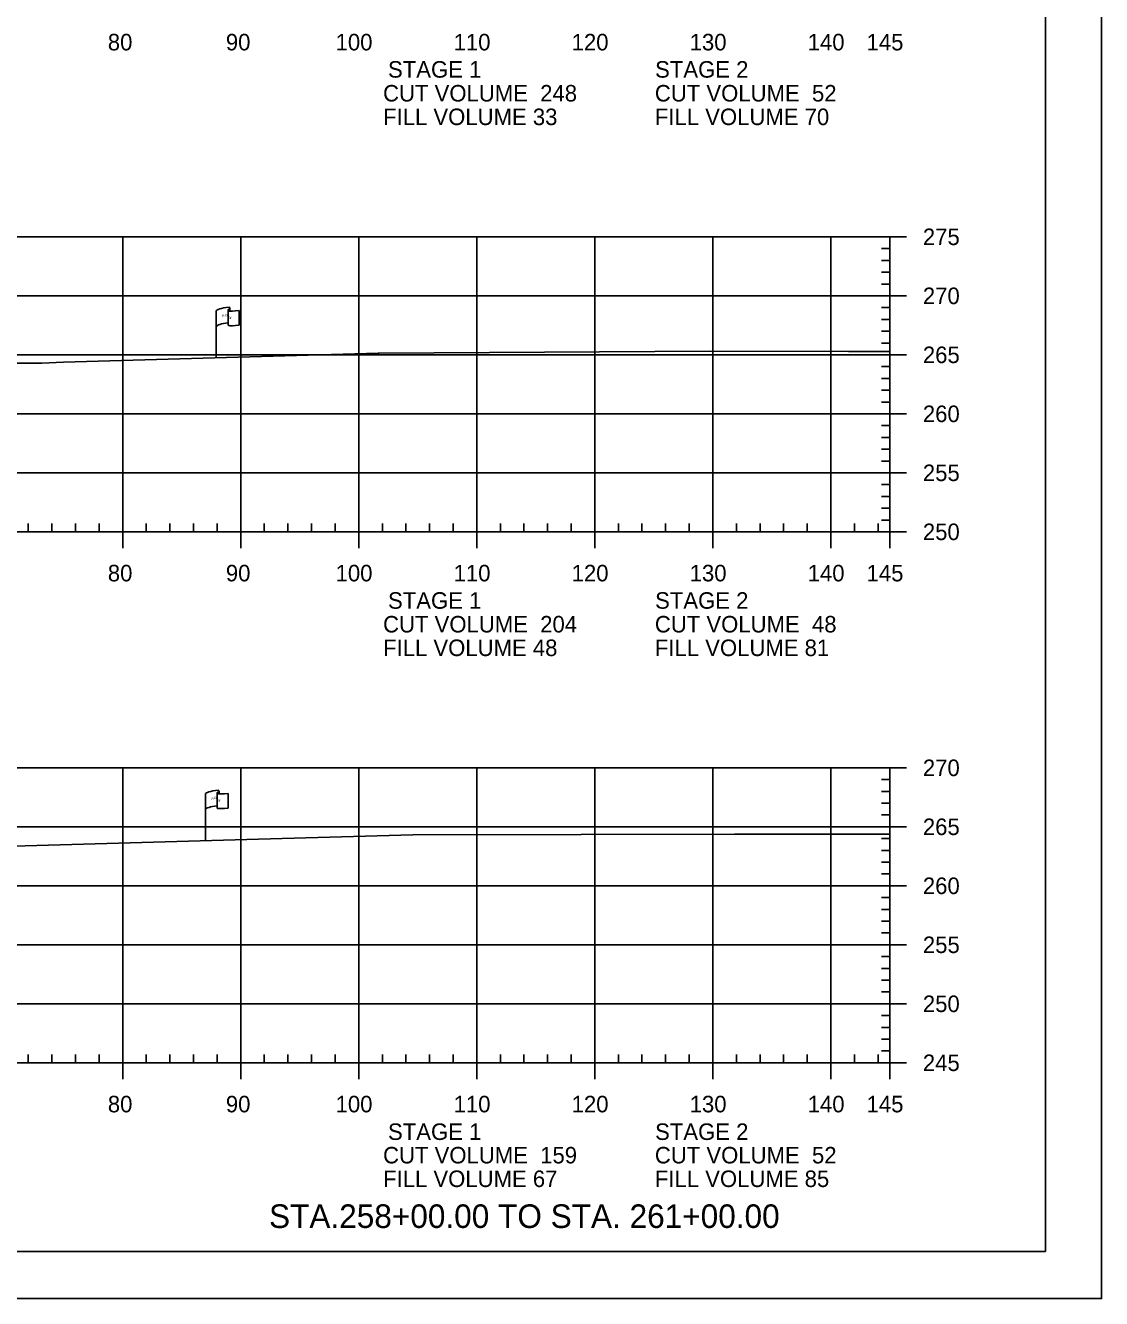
# Model space of a CAD drawing. Extents: x 1365647 to 1367999, y 387113 to 400173.
# Drawn here: x 1365965.9 to 1366057, y 394199.5 to 394307.4 of the extents above; entities that cross this region are included whole.
import ezdxf

# ---------------------------------------------------------------- set-up
doc = ezdxf.new("R2010")
doc.units = 0
for name, color, linetype in [('E_Existing ROW', 7, 'Continuous'), ('R_Axis', 7, 'Continuous'), ('R_Axis Annot', 7, 'Continuous'), ('R_Border', 7, 'Continuous'), ('R_Draft', 7, 'Continuous'), ('R_Exist Surface', 7, 'Continuous'), ('R_Grid', 7, 'Continuous'), ('R_No Plot', 7, 'Continuous')]:
    doc.layers.add(name, color=color, linetype=linetype)

msp = doc.modelspace()

# ---------------------------------------------------------------- linework, layer by layer
at = {"layer": 'E_Existing ROW'}
for p, q in [((1365983.18, 394283.48), (1365983.18, 394283.24)), ((1365982.02, 394279.27), (1365982.02, 394283.23)), ((1365983.02, 394283.32), (1365983.02, 394283.31)), ((1365983.02, 394283.31), (1365983.02, 394282.08)), ((1365983.95, 394283.28), (1365983.95, 394282.04)), ((1365982.09, 394242.39), (1365982.09, 394242.38)), ((1365982.26, 394242.55), (1365982.26, 394242.31)), ((1365981.1, 394238.35), (1365981.1, 394242.3)), ((1365982.09, 394242.38), (1365982.09, 394241.15)), ((1365983.03, 394242.36), (1365983.03, 394241.12))]:
    msp.add_line(p, q, dxfattribs=at)
for centre, radius, start, end in [((1365983.09, 394283.32), 0.078, 88.6458, 274.2828), ((1365983.11, 394283.48), 0.0783, 263.0712, 93.9564), ((1365983.1, 394282.08), 0.0783, 180, 273.9564), ((1365982.17, 394242.39), 0.078, 88.6458, 274.2828), ((1365982.18, 394242.55), 0.0783, 263.0712, 93.9564), ((1365982.17, 394241.15), 0.0783, 180, 273.9564)]:
    msp.add_arc(centre, radius, start, end, dxfattribs=at)
for centre, major_axis, ratio, start_param, end_param in [((1365983.6, 394283.27), (-1.58, -0.04), 0.19887, 5.030368, 6.283185), ((1365984.31, 394283.38), (-1.23, -0.13), 0.052933, 0.159456, 1.268315), ((1365983.6, 394281.95), (-1.58, -0.04), 0.19887, 5.083035, 6.194897), ((1365984.31, 394282.14), (-1.23, -0.13), 0.052933, 0.159456, 1.268315), ((1365982.68, 394242.34), (-1.58, -0.04), 0.19887, 5.030368, 6.283185), ((1365983.39, 394242.46), (-1.23, -0.13), 0.052933, 0.159456, 1.268315), ((1365982.67, 394241.02), (-1.58, -0.04), 0.19887, 5.083035, 6.194897), ((1365983.39, 394241.22), (-1.23, -0.13), 0.052933, 0.159456, 1.268315)]:
    msp.add_ellipse(centre, major_axis=major_axis, ratio=ratio, start_param=start_param, end_param=end_param, dxfattribs=at)
at = {"layer": 'R_Axis'}
for p, q in [((1366039.09, 394264.53), (1366039.09, 394289.53)), ((1366040.49, 394289.53), (1366039.09, 394289.53)), ((1366039.09, 394288.53), (1366038.39, 394288.53)), ((1366039.09, 394287.53), (1366038.39, 394287.53)), ((1366039.09, 394286.53), (1366038.39, 394286.53)), ((1366039.09, 394285.53), (1366038.39, 394285.53)), ((1366040.49, 394284.53), (1366039.09, 394284.53)), ((1366039.09, 394283.53), (1366038.39, 394283.53)), ((1366039.09, 394282.53), (1366038.39, 394282.53)), ((1366039.09, 394281.53), (1366038.39, 394281.53)), ((1366039.09, 394280.53), (1366038.39, 394280.53)), ((1366040.49, 394279.53), (1366039.09, 394279.53)), ((1366039.09, 394278.53), (1366038.39, 394278.53)), ((1366039.09, 394277.53), (1366038.39, 394277.53)), ((1366039.09, 394276.53), (1366038.39, 394276.53)), ((1366039.09, 394275.53), (1366038.39, 394275.53)), ((1366040.49, 394274.53), (1366039.09, 394274.53)), ((1366039.09, 394273.53), (1366038.39, 394273.53)), ((1366039.09, 394272.53), (1366038.39, 394272.53)), ((1366039.09, 394271.53), (1366038.39, 394271.53)), ((1366039.09, 394270.53), (1366038.39, 394270.53)), ((1366040.49, 394269.53), (1366039.09, 394269.53)), ((1366039.09, 394268.53), (1366038.39, 394268.53)), ((1366039.09, 394267.53), (1366038.39, 394267.53)), ((1366039.09, 394266.53), (1366038.39, 394266.53)), ((1365966.09, 394264.53), (1365966.09, 394265.23)), ((1365968.09, 394264.53), (1365968.09, 394265.23)), ((1365970.09, 394264.53), (1365970.09, 394265.23)), ((1365972.09, 394264.53), (1365972.09, 394265.23)), ((1365976.09, 394264.53), (1365976.09, 394265.23)), ((1365978.09, 394264.53), (1365978.09, 394265.23)), ((1365980.09, 394264.53), (1365980.09, 394265.23)), ((1365982.09, 394264.53), (1365982.09, 394265.23)), ((1365986.09, 394264.53), (1365986.09, 394265.23)), ((1365988.09, 394264.53), (1365988.09, 394265.23)), ((1365990.09, 394264.53), (1365990.09, 394265.23)), ((1365992.09, 394264.53), (1365992.09, 394265.23)), ((1365996.09, 394264.53), (1365996.09, 394265.23)), ((1365998.09, 394264.53), (1365998.09, 394265.23)), ((1366000.09, 394264.53), (1366000.09, 394265.23)), ((1366002.09, 394264.53), (1366002.09, 394265.23)), ((1366006.09, 394264.53), (1366006.09, 394265.23)), ((1366008.09, 394264.53), (1366008.09, 394265.23)), ((1366010.09, 394264.53), (1366010.09, 394265.23)), ((1366012.09, 394264.53), (1366012.09, 394265.23)), ((1366016.09, 394264.53), (1366016.09, 394265.23)), ((1366018.09, 394264.53), (1366018.09, 394265.23)), ((1366020.09, 394264.53), (1366020.09, 394265.23)), ((1366022.09, 394264.53), (1366022.09, 394265.23)), ((1366026.09, 394264.53), (1366026.09, 394265.23)), ((1366028.09, 394264.53), (1366028.09, 394265.23)), ((1366030.09, 394264.53), (1366030.09, 394265.23)), ((1366032.09, 394264.53), (1366032.09, 394265.23)), ((1366036.09, 394264.53), (1366036.09, 394265.23)), ((1366038.09, 394264.53), (1366038.09, 394265.23)), ((1366039.09, 394265.53), (1366038.39, 394265.53)), ((1365749.09, 394264.53), (1366039.09, 394264.53)), ((1365974.09, 394263.13), (1365974.09, 394264.53)), ((1365984.09, 394263.13), (1365984.09, 394264.53)), ((1365994.09, 394263.13), (1365994.09, 394264.53)), ((1366004.09, 394263.13), (1366004.09, 394264.53)), ((1366014.09, 394263.13), (1366014.09, 394264.53)), ((1366024.09, 394263.13), (1366024.09, 394264.53)), ((1366034.09, 394263.13), (1366034.09, 394264.53)), ((1366039.09, 394263.13), (1366039.09, 394264.53)), ((1366040.49, 394264.53), (1366039.09, 394264.53)), ((1366039.09, 394243.53), (1366038.39, 394243.53)), ((1366039.09, 394219.53), (1366039.09, 394244.53)), ((1366040.49, 394244.53), (1366039.09, 394244.53)), ((1366039.09, 394242.53), (1366038.39, 394242.53)), ((1366039.09, 394241.53), (1366038.39, 394241.53)), ((1366039.09, 394240.53), (1366038.39, 394240.53)), ((1366040.49, 394239.53), (1366039.09, 394239.53)), ((1366039.09, 394238.53), (1366038.39, 394238.53)), ((1366039.09, 394237.53), (1366038.39, 394237.53)), ((1366039.09, 394236.53), (1366038.39, 394236.53)), ((1366039.09, 394235.53), (1366038.39, 394235.53)), ((1366040.49, 394234.53), (1366039.09, 394234.53)), ((1366039.09, 394233.53), (1366038.39, 394233.53)), ((1366039.09, 394232.53), (1366038.39, 394232.53)), ((1366039.09, 394231.53), (1366038.39, 394231.53)), ((1366039.09, 394230.53), (1366038.39, 394230.53)), ((1366040.49, 394229.53), (1366039.09, 394229.53)), ((1366039.09, 394228.53), (1366038.39, 394228.53)), ((1366039.09, 394227.53), (1366038.39, 394227.53)), ((1366039.09, 394226.53), (1366038.39, 394226.53)), ((1366039.09, 394225.53), (1366038.39, 394225.53)), ((1366040.49, 394224.53), (1366039.09, 394224.53)), ((1366039.09, 394223.53), (1366038.39, 394223.53)), ((1366039.09, 394222.53), (1366038.39, 394222.53)), ((1366039.09, 394221.53), (1366038.39, 394221.53)), ((1365966.09, 394219.53), (1365966.09, 394220.23)), ((1365968.09, 394219.53), (1365968.09, 394220.23)), ((1365970.09, 394219.53), (1365970.09, 394220.23)), ((1365972.09, 394219.53), (1365972.09, 394220.23)), ((1365976.09, 394219.53), (1365976.09, 394220.23)), ((1365978.09, 394219.53), (1365978.09, 394220.23)), ((1365980.09, 394219.53), (1365980.09, 394220.23)), ((1365982.09, 394219.53), (1365982.09, 394220.23)), ((1365986.09, 394219.53), (1365986.09, 394220.23)), ((1365988.09, 394219.53), (1365988.09, 394220.23)), ((1365990.09, 394219.53), (1365990.09, 394220.23)), ((1365992.09, 394219.53), (1365992.09, 394220.23)), ((1365996.09, 394219.53), (1365996.09, 394220.23)), ((1365998.09, 394219.53), (1365998.09, 394220.23)), ((1366000.09, 394219.53), (1366000.09, 394220.23)), ((1366002.09, 394219.53), (1366002.09, 394220.23)), ((1366006.09, 394219.53), (1366006.09, 394220.23)), ((1366008.09, 394219.53), (1366008.09, 394220.23)), ((1366010.09, 394219.53), (1366010.09, 394220.23)), ((1366012.09, 394219.53), (1366012.09, 394220.23)), ((1366016.09, 394219.53), (1366016.09, 394220.23)), ((1366018.09, 394219.53), (1366018.09, 394220.23)), ((1366020.09, 394219.53), (1366020.09, 394220.23)), ((1366022.09, 394219.53), (1366022.09, 394220.23)), ((1366026.09, 394219.53), (1366026.09, 394220.23)), ((1366028.09, 394219.53), (1366028.09, 394220.23)), ((1366030.09, 394219.53), (1366030.09, 394220.23)), ((1366032.09, 394219.53), (1366032.09, 394220.23)), ((1366036.09, 394219.53), (1366036.09, 394220.23)), ((1366038.09, 394219.53), (1366038.09, 394220.23)), ((1366039.09, 394220.53), (1366038.39, 394220.53)), ((1365749.09, 394219.53), (1366039.09, 394219.53)), ((1365974.09, 394218.13), (1365974.09, 394219.53)), ((1365984.09, 394218.13), (1365984.09, 394219.53)), ((1365994.09, 394218.13), (1365994.09, 394219.53)), ((1366004.09, 394218.13), (1366004.09, 394219.53)), ((1366014.09, 394218.13), (1366014.09, 394219.53)), ((1366024.09, 394218.13), (1366024.09, 394219.53)), ((1366034.09, 394218.13), (1366034.09, 394219.53)), ((1366039.09, 394218.13), (1366039.09, 394219.53)), ((1366040.49, 394219.53), (1366039.09, 394219.53))]:
    msp.add_line(p, q, dxfattribs=at)
at = {"layer": 'R_Border'}
for q in [(1366052.27, 394408.99), (1365736.09, 394203.53)]:
    msp.add_line((1366052.27, 394203.53), q, dxfattribs=at)
at = {"layer": 'R_Exist Surface'}
for points in [[(1365965.11, 394278.83), (1365967.25, 394278.82), (1365969.08, 394278.92), (1365972.01, 394278.99), (1365995.73, 394279.66), (1365995.83, 394279.66), (1366023.83, 394279.83), (1366035.58, 394279.81), (1366039.09, 394279.8)], [(1365962.82, 394237.83), (1365985.6, 394238.48), (1365998.67, 394238.84), (1366012.95, 394238.87), (1366025.92, 394238.91), (1366039.09, 394238.91)]]:
    msp.add_lwpolyline(points, dxfattribs=at)
at = {"layer": 'R_Grid'}
for p, q in [((1365749.09, 394289.53), (1366039.09, 394289.53)), ((1365974.09, 394264.53), (1365974.09, 394289.53)), ((1365984.09, 394264.53), (1365984.09, 394289.53)), ((1365994.09, 394264.53), (1365994.09, 394289.53)), ((1366004.09, 394264.53), (1366004.09, 394289.53)), ((1366014.09, 394264.53), (1366014.09, 394289.53)), ((1366024.09, 394264.53), (1366024.09, 394289.53)), ((1366034.09, 394264.53), (1366034.09, 394289.53)), ((1366039.09, 394264.53), (1366039.09, 394289.53)), ((1365749.09, 394284.53), (1366039.09, 394284.53)), ((1365749.09, 394279.53), (1366039.09, 394279.53)), ((1365749.09, 394274.53), (1366039.09, 394274.53)), ((1365749.09, 394269.53), (1366039.09, 394269.53)), ((1365749.09, 394264.53), (1366039.09, 394264.53)), ((1365749.09, 394244.53), (1366039.09, 394244.53)), ((1365974.09, 394219.53), (1365974.09, 394244.53)), ((1365984.09, 394219.53), (1365984.09, 394244.53)), ((1365994.09, 394219.53), (1365994.09, 394244.53)), ((1366004.09, 394219.53), (1366004.09, 394244.53)), ((1366014.09, 394219.53), (1366014.09, 394244.53)), ((1366024.09, 394219.53), (1366024.09, 394244.53)), ((1366034.09, 394219.53), (1366034.09, 394244.53)), ((1366039.09, 394219.53), (1366039.09, 394244.53)), ((1365749.09, 394239.53), (1366039.09, 394239.53)), ((1365749.09, 394234.53), (1366039.09, 394234.53)), ((1365749.09, 394229.53), (1366039.09, 394229.53)), ((1365749.09, 394224.53), (1366039.09, 394224.53)), ((1365749.09, 394219.53), (1366039.09, 394219.53))]:
    msp.add_line(p, q, dxfattribs=at)
at = {"layer": 'R_No Plot'}
msp.add_line((1365723.69, 394199.55), (1366057.03, 394199.55), dxfattribs=at)
msp.add_lwpolyline([(1365723.69, 394412.89), (1366057.03, 394412.89), (1366057.03, 394199.55), (1365723.69, 394199.55)], close=True, dxfattribs=at)

# ---------------------------------------------------------------- texts
at = {"layer": 'E_Existing ROW'}
for s, height, rotation, p in [('R ', 0.2, 9.9884, (1365982.54, 394282.73)), (' O', 0.2, 9.9884, (1365982.69, 394282.77)), ('W', 0.2, 351.1788, (1365983.02, 394282.6)), ('DWB 11-9-07', 0.001, 90, (1365983.18, 394283.24)), ('DWB 11-9-07', 0.001, 5.0717, (1365983.94, 394282.04)), ('DWB 11-9-07', 0.001, 90, (1365982.02, 394279.28)), ('R ', 0.2, 9.9884, (1365981.62, 394241.8)), (' O', 0.2, 9.9884, (1365981.76, 394241.85)), ('W', 0.2, 351.1788, (1365982.09, 394241.68)), ('DWB 11-9-07', 0.001, 90, (1365982.26, 394242.31)), ('DWB 11-9-07', 0.001, 5.0717, (1365983.02, 394241.12)), ('DWB 11-9-07', 0.001, 90, (1365981.1, 394238.35))]:
    msp.add_text(s, height=height, rotation=rotation, dxfattribs=at).set_placement(p)
at = {"layer": 'R_Axis Annot'}
for s, p in [('80', (1365972.83, 394305.33)), ('90', (1365982.83, 394305.33)), ('100', (1365992.13, 394305.33)), ('110', (1366002.13, 394305.33)), ('120', (1366012.13, 394305.33)), ('130', (1366022.13, 394305.33)), ('140', (1366032.13, 394305.33)), ('145', (1366037.12, 394305.33)), ('STAGE 1', (1365996.57, 394303.02)), ('STAGE 2', (1366019.2, 394303.02)), ('CUT VOLUME  248', (1365996.15, 394301)), ('CUT VOLUME  52', (1366019.18, 394301)), ('FILL VOLUME 33', (1365996.15, 394299)), ('FILL VOLUME 70', (1366019.18, 394299)), ('275', (1366041.89, 394288.83)), ('270', (1366041.89, 394283.83)), ('265', (1366041.89, 394278.83)), ('260', (1366041.89, 394273.83)), ('255', (1366041.89, 394268.83)), ('250', (1366041.89, 394263.83)), ('80', (1365972.83, 394260.33)), ('90', (1365982.83, 394260.33)), ('100', (1365992.13, 394260.33)), ('110', (1366002.13, 394260.33)), ('120', (1366012.13, 394260.33)), ('130', (1366022.13, 394260.33)), ('140', (1366032.13, 394260.33)), ('145', (1366037.12, 394260.33)), ('STAGE 1', (1365996.57, 394258.01)), ('STAGE 2', (1366019.2, 394258.01)), ('CUT VOLUME  204', (1365996.15, 394256)), ('CUT VOLUME  48', (1366019.18, 394256)), ('FILL VOLUME 48', (1365996.15, 394254)), ('FILL VOLUME 81', (1366019.18, 394254)), ('270', (1366041.89, 394243.83)), ('265', (1366041.89, 394238.83)), ('260', (1366041.89, 394233.83)), ('255', (1366041.89, 394228.83)), ('250', (1366041.89, 394223.83)), ('245', (1366041.89, 394218.83)), ('80', (1365972.83, 394215.33)), ('90', (1365982.83, 394215.33)), ('100', (1365992.13, 394215.33)), ('110', (1366002.13, 394215.33)), ('120', (1366012.13, 394215.33)), ('130', (1366022.13, 394215.33)), ('140', (1366032.13, 394215.33)), ('145', (1366037.12, 394215.33)), ('STAGE 1', (1365996.57, 394212.99)), ('STAGE 2', (1366019.2, 394212.99)), ('CUT VOLUME  159', (1365996.15, 394211)), ('CUT VOLUME  52', (1366019.18, 394211)), ('FILL VOLUME 67', (1365996.15, 394209)), ('FILL VOLUME 85', (1366019.18, 394209))]:
    msp.add_text(s, height=1.4, dxfattribs=at).set_placement(p)
at = {"layer": 'R_Draft'}
msp.add_text('STA.258+00.00 TO STA. 261+00.00', height=2, dxfattribs=at).set_placement((1365986.49, 394205.53))

doc.saveas('drawing.dxf')
